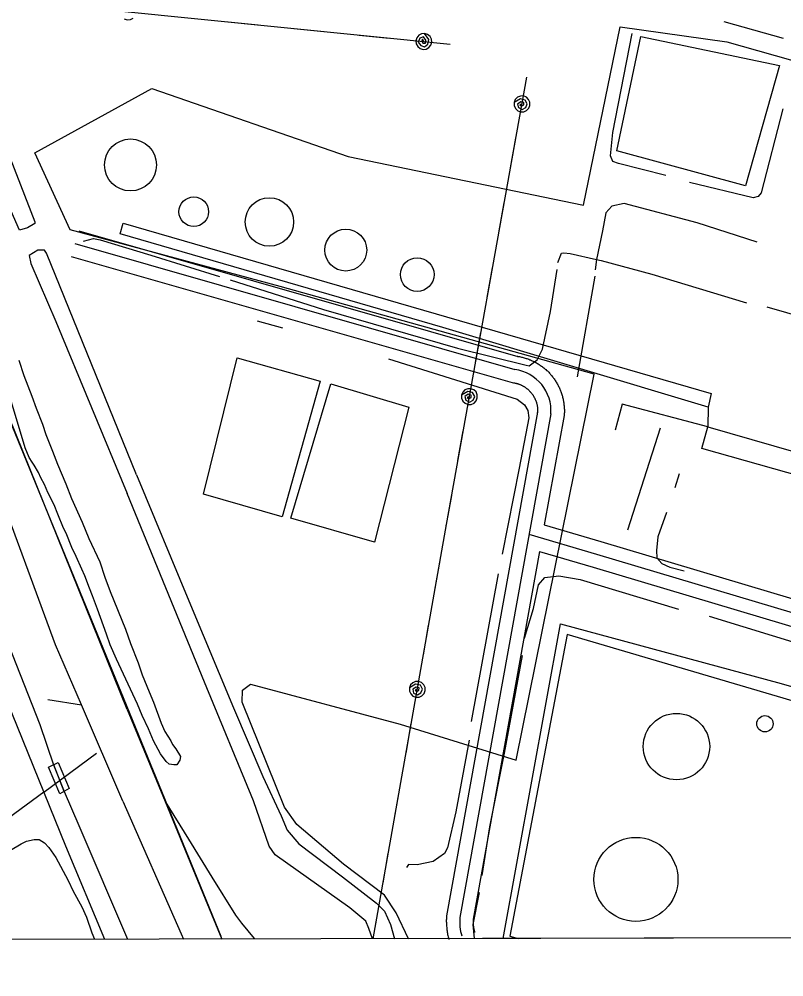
# Model space of a CAD drawing. Extents: x 3329332 to 3367211, y 631066 to 656469.
# Drawn here: x 3355687 to 3356547, y 636448 to 637524 of the extents above; entities that cross this region are included whole.
import ezdxf

# ---------------------------------------------------------------- set-up
doc = ezdxf.new("R2010")
doc.units = 0
for name, color, linetype in [('V-BRDG-OTLN', 7, 'Continuous'), ('V-DOMW-TANK', 7, 'Continuous'), ('V-GRID-FRAM', 7, 'Continuous'), ('V-RAIL-TRAK', 7, 'Continuous'), ('V-ROAD-CNTR', 7, 'Continuous'), ('V-SITE-OTLN', 7, 'Continuous'), ('V-SITE-VEGE', 7, 'Continuous'), ('V-TOPO-SHOR', 7, 'Continuous'), ('V-UTIL-LINE', 7, 'Continuous')]:
    doc.layers.add(name, color=color, linetype=linetype)

msp = doc.modelspace()

# ---------------------------------------------------------------- linework, layer by layer
at = {"layer": 'V-BRDG-OTLN'}
msp.add_line((3355738, 636656.4), (3355726.2, 636686.2), dxfattribs=at)
msp.add_lwpolyline([(3355743.5, 636659.7), (3355733.1, 636653.5), (3355720.2, 636683.4), (3355731.3, 636688.8)], close=True, dxfattribs=at)
at = {"layer": 'V-DOMW-TANK'}
for centre, radius in [((3355812.5, 637360), 29.2), ((3355883.6, 637307.5), 16.6), ((3355968.6, 637296), 27.2), ((3356054.4, 637264.4), 23.5), ((3356134.7, 637236.9), 18.9), ((3356426, 636706.7), 37.3), ((3356525.4, 636732.3), 9.17), ((3356380.4, 636557.5), 47.2)]:
    msp.add_circle(centre, radius, dxfattribs=at)
at = {"layer": 'V-GRID-FRAM'}
msp.add_lwpolyline([(3333429.9, 654632), (3364987.9, 654691.7), (3365030.2, 636507.7), (3333456.4, 636448), (3333429.9, 654632)], dxfattribs=at)
at = {"layer": 'V-RAIL-TRAK'}
for points in [[(3355808.8, 636748.5), (3355715.1, 636980.2), (3355621.2, 637211.9)], [(3355808.8, 636748.5), (3355851.4, 636645.1), (3355896.5, 636535.8), (3355915.1, 636490.5)], [(3355851.4, 636645.1), (3355877.7, 636602.5), (3355904.1, 636559.9), (3355930.6, 636517.4), (3355937.3, 636508.5), (3355944.2, 636499.8), (3355951.3, 636491.2), (3355951.8, 636490.6)]]:
    msp.add_lwpolyline(points, dxfattribs=at)
at = {"layer": 'V-ROAD-CNTR'}
for p, q in [((3355726.1, 636686.3), (3355738, 636656.4)), ((3355738, 636656.4), (3355754.3, 636618.1))]:
    msp.add_line(p, q, dxfattribs=at)
for points in [[(3355914.3, 636493.5), (3355348.7, 637874.3), (3354673.9, 639528.8)], [(3354394.6, 637525.3), (3354634.5, 637509), (3354873.7, 637490), (3355189.6, 637470.4), (3355326.5, 637461.8), (3355363.1, 637458), (3355375.5, 637453.1), (3355387.2, 637446.8), (3355394.1, 637437.8), (3355405, 637419), (3355459.4, 637292.7), (3355477.7, 637242.1), (3355488, 637220.6), (3355518.7, 637171.3), (3355546.1, 637128.9), (3355561.1, 637101.8), (3355584.9, 637047.7), (3355648.1, 636889.5), (3355710.6, 636731.4), (3355726.1, 636686.3)], [(3355754.3, 637286.2), (3356247.6, 637145), (3356247.5, 637145), (3356248.6, 637144.9), (3356249.6, 637144.7), (3356250.7, 637144.5), (3356251.8, 637144.2), (3356252.8, 637144), (3356253.8, 637143.7), (3356254.9, 637143.4), (3356256, 637143.1), (3356257, 637142.8), (3356258, 637142.5), (3356259, 637142.1), (3356260.1, 637141.7), (3356261.1, 637141.3), (3356262, 637141), (3356263, 637140.5), (3356264, 637140.1), (3356265, 637139.6), (3356266, 637139.1), (3356266.9, 637138.7), (3356267.9, 637138.1), (3356268.8, 637137.6), (3356269.7, 637137.1), (3356270.7, 637136.5), (3356271.6, 637135.9), (3356272.5, 637135.3), (3356273.4, 637134.7), (3356274.3, 637134.1), (3356275.2, 637133.5), (3356276, 637132.8), (3356276.8, 637132.2), (3356277.7, 637131.5), (3356278.5, 637130.8), (3356279.3, 637130.1), (3356280.1, 637129.3), (3356280.9, 637128.6), (3356281.7, 637127.9), (3356282.4, 637127.1), (3356283.2, 637126.3), (3356283.9, 637125.5), (3356284.6, 637124.7), (3356285.3, 637123.9), (3356286, 637123.1), (3356286.7, 637122.2), (3356287.4, 637121.4), (3356288, 637120.5), (3356288.6, 637119.6), (3356289.2, 637118.7), (3356289.8, 637117.9), (3356290.4, 637116.9), (3356291, 637116), (3356291.6, 637115.1), (3356292.1, 637114.1), (3356292.6, 637113.2), (3356293.1, 637112.2), (3356293.6, 637111.3), (3356294.1, 637110.3), (3356294.5, 637109.3), (3356295, 637108.3), (3356295.4, 637107.3), (3356295.8, 637106.4), (3356296.2, 637105.4), (3356296.5, 637104.3), (3356296.9, 637103.3), (3356297.2, 637102.3), (3356297.5, 637101.2), (3356297.8, 637100.2), (3356298.1, 637099.2), (3356298.3, 637098.1), (3356298.6, 637097), (3356298.8, 637096), (3356299, 637095), (3356299.2, 637093.9), (3356299.3, 637092.8), (3356299.5, 637091.7), (3356299.6, 637090.7), (3356299.7, 637089.6), (3356299.8, 637088.5), (3356299.9, 637087.4), (3356299.9, 637086.4), (3356300, 637085.3), (3356300, 637084.2), (3356300, 637083.1), (3356300, 637082), (3356299.9, 637081), (3356299.9, 637079.9), (3356299.8, 637078.5), (3356277.5, 636955.7)], [(3355750.1, 637271.7), (3356244.4, 637130.3)], [(3355746, 637257.3), (3356241.3, 637115.6), (3356243, 637115.4), (3356243.5, 637115.3), (3356244.1, 637115.2), (3356244.6, 637115.1), (3356245.1, 637115), (3356245.7, 637114.8), (3356246.3, 637114.7), (3356246.8, 637114.6), (3356247.3, 637114.4), (3356247.8, 637114.2), (3356248.4, 637114.1), (3356248.9, 637113.9), (3356249.4, 637113.7), (3356249.9, 637113.5), (3356250.5, 637113.3), (3356251, 637113.1), (3356251.5, 637112.8), (3356252, 637112.6), (3356252.5, 637112.3), (3356253, 637112.1), (3356253.5, 637111.8), (3356253.9, 637111.6), (3356254.4, 637111.3), (3356254.9, 637111), (3356255.3, 637110.7), (3356255.8, 637110.4), (3356256.3, 637110.1), (3356256.7, 637109.8), (3356257.2, 637109.4), (3356257.6, 637109.1), (3356258.1, 637108.7), (3356258.5, 637108.4), (3356258.9, 637108.1), (3356259.4, 637107.7), (3356259.8, 637107.3), (3356260.1, 637106.9), (3356260.6, 637106.5), (3356261, 637106.1), (3356261.3, 637105.8), (3356261.7, 637105.3), (3356262.1, 637104.9), (3356262.4, 637104.5), (3356262.8, 637104.1), (3356263.1, 637103.6), (3356263.5, 637103.2), (3356263.8, 637102.7), (3356264.1, 637102.3), (3356264.5, 637101.8), (3356264.8, 637101.4), (3356265.1, 637100.9), (3356265.4, 637100.4), (3356265.6, 637100), (3356265.9, 637099.5), (3356266.2, 637099), (3356266.4, 637098.5), (3356266.7, 637098), (3356267, 637097.5), (3356267.2, 637097), (3356267.4, 637096.5), (3356267.6, 637096), (3356267.8, 637095.4), (3356268, 637094.9), (3356268.2, 637094.4), (3356268.4, 637093.9), (3356268.6, 637093.4), (3356268.7, 637092.8), (3356268.9, 637092.3), (3356269, 637091.7), (3356269.1, 637091.2), (3356269.3, 637090.7), (3356269.4, 637090.1), (3356269.5, 637089.6), (3356269.6, 637089.1), (3356269.7, 637088.5), (3356269.7, 637088), (3356269.8, 637087.4), (3356269.9, 637086.8), (3356269.9, 637086.3), (3356269.9, 637085.8), (3356270, 637085.2), (3356270, 637084.6), (3356270, 637084.1), (3356270, 637083.5), (3356270, 637083), (3356270, 637082.4), (3356269.9, 637081.8), (3356270, 637082.3), (3356167.6, 636516.4), (3356167.5, 636514.3), (3356167.5, 636512.9), (3356167.4, 636511.6), (3356167.4, 636510.3), (3356167.5, 636508.9), (3356167.5, 636507.6), (3356167.6, 636506.3), (3356167.6, 636504.9), (3356167.8, 636503.6), (3356167.9, 636502.3), (3356168.1, 636501)], [(3356284.9, 637080.4), (3356182.6, 636514.6)], [(3356277.5, 636955.7), (3356340.9, 636937), (3356718.6, 636824.2)], [(3356714.3, 636809.9), (3356336.7, 636922.6), (3356260.4, 636945.1)], [(3356272.2, 636926), (3356197.5, 636512.8), (3356197.5, 636512.8), (3356197.5, 636512.1), (3356197.4, 636511.2), (3356197.4, 636510.4), (3356197.4, 636509.6), (3356197.5, 636508.8), (3356197.5, 636508), (3356197.6, 636507.2), (3356197.6, 636506.4), (3356197.7, 636505.6), (3356197.8, 636504.7)], [(3356272.2, 636926), (3356332.4, 636908.3), (3356710, 636795.5)], [(3355754.3, 636618.1), (3355809, 636490.3)], [(3356168.1, 636501), (3356168.2, 636499.7), (3356168.4, 636498.3), (3356168.7, 636497), (3356168.9, 636495.7), (3356169.2, 636494.4), (3356169.5, 636493.1), (3356169.8, 636491.8), (3356170.1, 636490.5), (3356170.3, 636490)], [(3356197.8, 636504.7), (3356197.9, 636503.9), (3356198, 636503.2), (3356198.2, 636502.4), (3356198.3, 636501.6), (3356198.5, 636500.8), (3356198.7, 636500), (3356198.9, 636499.2), (3356199.1, 636498.4), (3356199.2, 636498)]]:
    msp.add_lwpolyline(points, dxfattribs=at)
for centre, radius, start, end in [((3356238.2, 637083.9), 46.8, 355.7134, 82.2834), ((3356243.8, 636510.7), 61.4, 176.3136, 195.7425)]:
    msp.add_arc(centre, radius, start, end, dxfattribs=at)
at = {"layer": 'V-SITE-OTLN'}
for p, q in [((3356321.6, 637314.7), (3356362.6, 637515.2)), ((3356362.6, 637515.2), (3356482.4, 637498.4)), ((3356482.4, 637498.4), (3356605.6, 637463.5)), ((3355705, 637373.7), (3355836.6, 637446.1)), ((3355836.6, 637446.1), (3356057.1, 637369.4)), ((3355744.9, 637287), (3355705, 637373.7)), ((3356057.1, 637369.4), (3356321.6, 637314.7)), ((3355980.8, 637223.5), (3355744.9, 637287)), ((3356333.6, 637125), (3355980.8, 637223.5)), ((3356245.8, 636691.3), (3356333.6, 637125)), ((3355938.1, 636756.7), (3355938.2, 636770)), ((3355938.2, 636770), (3355947.3, 636776.9)), ((3355947.3, 636776.9), (3356115.7, 636731.9)), ((3355985.5, 636638.6), (3355938.1, 636756.7)), ((3356115.7, 636731.9), (3356245.8, 636691.3)), ((3355999.3, 636619), (3355985.5, 636638.6)), ((3356052, 636574.7), (3355999.3, 636619)), ((3356097.8, 636539.6), (3356052, 636574.7)), ((3356110.9, 636520), (3356097.8, 636539.6)), ((3356125, 636490.9), (3356110.9, 636520)), ((3357284.6, 636493.1), (3356125, 636490.9))]:
    msp.add_line(p, q, dxfattribs=at)
msp.add_lwpolyline([(3356503.4, 637336.6), (3356359, 637375.8), (3356386, 637504.4), (3356541.6, 637471.7)], close=True, dxfattribs=at)
at = {"layer": 'V-SITE-VEGE'}
for p, q in [((3355677.7, 636590.2), (3355689.6, 636597.3)), ((3355689.6, 636597.3), (3355695.8, 636600.4)), ((3355695.8, 636600.4), (3355704.1, 636602.4)), ((3355704.1, 636602.4), (3355709.8, 636602.4)), ((3355709.8, 636602.4), (3355716, 636598.7)), ((3355716, 636598.7), (3355720.6, 636593.5)), ((3355720.6, 636593.5), (3355728.8, 636582.1)), ((3355728.8, 636582.1), (3355733.9, 636572.3)), ((3355733.9, 636572.3), (3355742.6, 636556.2)), ((3355742.6, 636556.2), (3355748.2, 636544.2)), ((3355748.2, 636544.2), (3355757.9, 636526.6)), ((3355757.9, 636526.6), (3355763, 636515.2)), ((3355763, 636515.2), (3355769.1, 636497.6)), ((3355769.1, 636497.6), (3355772.1, 636490.2)), ((3355772.1, 636490.2), (3355549.6, 636489.8))]:
    msp.add_line(p, q, dxfattribs=at)
msp.add_lwpolyline([(3355686.9, 637140.7), (3355692.5, 637123.6), (3355701.6, 637100.3), (3355706.7, 637086.8), (3355713.8, 637068.7), (3355717.4, 637057.3), (3355725, 637038.6), (3355730.6, 637024.1), (3355739.8, 637001.8), (3355746.4, 636985.2), (3355758.1, 636958.8), (3355765.7, 636940.6), (3355778, 636914.2), (3355783.6, 636897.1), (3355789.7, 636881), (3355807, 636838.5), (3355812.5, 636822.5), (3355821.2, 636800.7), (3355825.8, 636787.2), (3355833.4, 636768.1), (3355838.5, 636756.7), (3355847.1, 636732.8), (3355851.2, 636723.5), (3355854.3, 636718.3), (3355857.8, 636713.1), (3355859.9, 636709), (3355863.5, 636704.3), (3355868.6, 636695.5), (3355868.1, 636691.3), (3355864.4, 636686.2), (3355861.3, 636686.2), (3355856.1, 636686.8), (3355852.5, 636689.9), (3355846.4, 636698.7), (3355838.2, 636713.2), (3355832.6, 636726.7), (3355825.5, 636741.7), (3355820.4, 636754.2), (3355815.3, 636765.6), (3355796.9, 636805), (3355789.8, 636821.1), (3355785.7, 636833), (3355775.6, 636861), (3355770, 636876), (3355766.4, 636884.8), (3355761.3, 636898.3), (3355757.8, 636906.1), (3355751.6, 636920.1), (3355746.5, 636930.4), (3355740.4, 636946.5), (3355737.4, 636952.2), (3355730.8, 636967.7), (3355726.7, 636978.1), (3355719.5, 636992.1), (3355716, 637000.9), (3355711.9, 637008.7), (3355709.3, 637014.4), (3355704.2, 637022.7), (3355702.2, 637026.3), (3355698.6, 637031.5), (3355694, 637042.4), (3355657.1, 637164.7)], dxfattribs=at)
at = {"layer": 'V-TOPO-SHOR'}
for p, q in [((3356479.4, 637521.1), (3356546, 637502.5)), ((3355696.8, 637289.3), (3355687.8, 637286.6)), ((3356334.1, 637235.2), (3356314.6, 637121.9)), ((3355954.7, 637185), (3355983.2, 637177.2)), ((3356407.8, 637064.2), (3356370.9, 636949.6)), ((3356429, 637013.2), (3356424.1, 636997.3)), ((3356225.7, 636900.8), (3356195.4, 636734.7)), ((3356462.8, 636853), (3356588.5, 636814.6)), ((3355719.5, 636759.5), (3355757.3, 636753.7))]:
    msp.add_line(p, q, dxfattribs=at)
for points in [[(3356414.2, 637348.1), (3356360.7, 637361.7), (3356354.4, 637363.8), (3356351.7, 637370.1), (3356354.6, 637396.5), (3356376.2, 637507.7)], [(3356545.4, 637423.1), (3356521.2, 637328.6), (3356517.7, 637324.5), (3356512.1, 637323.1), (3356440.5, 637340.3)], [(3355687.8, 637286.6), (3355678.3, 637308.2), (3355665.3, 637338.7), (3355639.6, 637406), (3355638.3, 637418.4), (3355643.8, 637421.8), (3355650, 637419.7), (3355656.9, 637412.1), (3355659.1, 637407.3), (3355677.3, 637367.6), (3355705.2, 637296.2), (3355705.1, 637294.1), (3355696.8, 637289.3)], [(3356516.8, 637273.2), (3356449.4, 637295.2), (3356367.4, 637316.6), (3356353.5, 637313.9), (3356346.5, 637306.3), (3356342.9, 637286.1)], [(3356342.9, 637286.1), (3356336.3, 637254), (3356334.8, 637242.1)], [(3355759.8, 637274.6), (3355770.9, 637277.3), (3355778.6, 637275.9), (3355835.5, 637258.8), (3355912.6, 637234.7)], [(3355819.3, 637011.9), (3355718.1, 637261), (3355716, 637264.4), (3355708.4, 637264.5), (3355698.7, 637258.3), (3355700.7, 637249.3), (3355728.6, 637184.1), (3355808.7, 636991.1)], [(3356292.6, 637250.4), (3356296.8, 637260.8), (3356299.6, 637261.4), (3356306.6, 637260.7), (3356336.3, 637254), (3356341.3, 637252.8), (3356398.3, 637237.2), (3356504.5, 637205.2)], [(3355924.4, 637231.1), (3356029.2, 637197.8), (3356180, 637154.4), (3356257.1, 637135.1), (3356260.5, 637134.4), (3356269.6, 637141.3), (3356275.3, 637153.1), (3356284.6, 637195.4), (3356291.9, 637242.7)], [(3356527.5, 637200.8), (3356549.7, 637194.3), (3356571.2, 637188)], [(3355932.5, 637143.5), (3356025.7, 637117.1), (3355982.9, 636964.7), (3355894.5, 636990.4), (3355932.5, 637143.5)], [(3356102.6, 637142.3), (3356247.1, 637096.9), (3356255.4, 637090.6), (3356258.8, 637084.3), (3356260.2, 637075.9), (3356249.4, 637019.6), (3356230, 636923)], [(3356086.6, 636936.2), (3355992.7, 636963.3), (3356037.5, 637114.2), (3356125.2, 637087.9), (3356086.6, 636936.2)], [(3355803.8, 636645.5), (3355757.3, 636753.7), (3355728.3, 636821.1), (3355657.2, 637013.6)], [(3355819.3, 637011.9), (3355878.2, 636870.3), (3355928.3, 636750.3), (3355961.2, 636672.9), (3355981.8, 636628.9), (3355988.6, 636612.9), (3356001.8, 636597.5), (3356050.9, 636560.3), (3356089, 636530.8), (3356098, 636521.7), (3356104.8, 636507), (3356109.1, 636490.9)], [(3356084.3, 636490.8), (3356080.5, 636502.3), (3356077, 636510.7), (3356059, 636525.4), (3355975.2, 636585.1), (3355968.3, 636594.9), (3355950.6, 636645.8), (3355895.8, 636779), (3355808.7, 636991.1)], [(3356414.9, 636969.5), (3356404.9, 636942.4), (3356403.4, 636927.1), (3356404.1, 636918.8), (3356409.6, 636912.5), (3356418.6, 636908.2), (3356434.6, 636904)], [(3356255.3, 636828.6), (3356265.3, 636861.9), (3356271, 636888.3), (3356278, 636896.6), (3356294, 636898.6), (3356317.7, 636894.3), (3356428.1, 636860.9)], [(3356207.7, 636561.7), (3356216.4, 636616.6), (3356232.9, 636699.3), (3356253.1, 636809.1)], [(3356193.1, 636713.8), (3356178, 636633.2), (3356168.7, 636592.9), (3356165.2, 636586.7), (3356152.6, 636577.7), (3356134.5, 636573.7), (3356124.8, 636574.4), (3356122.6, 636570.9)], [(3355803.8, 636645.5), (3355869.6, 636496.2), (3355871.9, 636490.4)], [(3356199, 636491), (3356197.6, 636506.8), (3356204.8, 636542.9)]]:
    msp.add_lwpolyline(points, dxfattribs=at)
at = {"layer": 'V-UTIL-LINE'}
for p, q in [((3355801, 637282.6), (3355804.3, 637294.6)), ((3356461.5, 637088.1), (3356461.1, 637065.7)), ((3355715.1, 636655.6), (3355774.5, 636699.2))]:
    msp.add_line(p, q, dxfattribs=at)
for points in [[(3353663.1, 637666.6), (3355320.2, 637556.9), (3355798.7, 637533.1), (3356171.8, 637495.8)], [(3353571.3, 637609), (3353569.6, 637558.9), (3353574.4, 637556.8), (3353644.4, 637554.9), (3353651.2, 637554.2), (3353954.4, 637532.8), (3354471, 637496.7), (3354474.4, 637496), (3354503.2, 637495.8), (3354508.7, 637495.1), (3354895.6, 637469.6), (3355369, 637438.7), (3355407.4, 637347.8), (3355430.4, 637295.5), (3355462.2, 637232.1), (3355542, 637075.1), (3355612.2, 636908.5), (3355739.6, 636595.3), (3355783.3, 636490.2)], [(3355805.5, 637524), (3355808.9, 637523), (3355812.4, 637523.3), (3355815.5, 637525)], [(3355922.2, 637520.7), (3355956.1, 637517.3)], [(3355995.9, 637513.3), (3356029.7, 637510)], [(3356069.5, 637506), (3356103.3, 637502.6)], [(3356142.1, 637498.7), (3356140.7, 637501.2), (3356139.7, 637499.1), (3356141.1, 637496.8), (3356144, 637496.8), (3356144.5, 637500.2), (3356141.7, 637503.9), (3356137.6, 637502.5), (3356135.9, 637498), (3356138.6, 637494.3), (3356142.8, 637492.9), (3356146.8, 637495.6), (3356147.7, 637501), (3356143, 637507.7), (3356139.5, 637507.3), (3356136.4, 637505.7), (3356134.2, 637503), (3356133.2, 637499.6), (3356133.5, 637496.1), (3356135.2, 637493), (3356137.9, 637490.8), (3356141.2, 637489.8), (3356144.7, 637490.1), (3356147.8, 637491.8), (3356150.1, 637494.5), (3356151.1, 637497.8), (3356150.7, 637501.3), (3356149.1, 637504.4), (3356146.4, 637506.7), (3356143, 637507.7)], [(3356085.2, 636490.8), (3356167.5, 636956.1), (3356257.9, 637458.5)], [(3356252.5, 637428.6), (3356249.9, 637427.4), (3356251.9, 637426.2), (3356254.4, 637427.4), (3356254.6, 637430.3), (3356251.2, 637431.1), (3356247.3, 637428.5), (3356248.4, 637424.4), (3356252.8, 637422.3), (3356256.7, 637424.7), (3356258.4, 637428.8), (3356256, 637433), (3356250.7, 637434.3), (3356243.6, 637430.2), (3356243.7, 637426.7), (3356245.1, 637423.5), (3356247.6, 637421), (3356250.9, 637419.7), (3356254.4, 637419.8), (3356257.6, 637421.2), (3356260.1, 637423.7), (3356261.4, 637427), (3356261.3, 637430.5), (3356259.9, 637433.7), (3356257.4, 637436.2), (3356254.1, 637437.5), (3356250.6, 637437.4), (3356247.4, 637436), (3356244.9, 637433.5), (3356243.6, 637430.2)], [(3356239.6, 637356.7), (3356245.6, 637390.2)], [(3356226.5, 637283.9), (3356232.5, 637317.4)], [(3355804.3, 637294.6), (3356464.9, 637103.4), (3356461.5, 637088.1), (3356163.5, 637177.5), (3355801, 637282.6)], [(3356213.4, 637211.1), (3356219.4, 637244.5)], [(3356200.3, 637138.3), (3356206.3, 637171.7)], [(3356193.4, 637099.9), (3356190.8, 637098.7), (3356192.8, 637097.5), (3356195.2, 637098.7), (3356195.4, 637101.6), (3356192.1, 637102.4), (3356188.2, 637099.8), (3356189.3, 637095.7), (3356193.6, 637093.6), (3356197.5, 637096), (3356199.3, 637100.1), (3356196.9, 637104.3), (3356191.5, 637105.6), (3356184.5, 637101.5), (3356184.6, 637098), (3356186, 637094.7), (3356188.5, 637092.3), (3356191.8, 637091), (3356195.3, 637091.1), (3356198.5, 637092.5), (3356200.9, 637095), (3356202.2, 637098.3), (3356202.2, 637101.8), (3356200.8, 637105), (3356198.2, 637107.4), (3356195, 637108.7), (3356191.5, 637108.7), (3356188.2, 637107.3), (3356185.8, 637104.7), (3356184.5, 637101.5)], [(3356461.1, 637065.7), (3356365, 637091.4), (3356357.2, 637062)], [(3356180.4, 637028), (3356186.5, 637061.5)], [(3356231.3, 636491.1), (3356295.6, 636844.7), (3356543.5, 636777.5), (3356712.7, 636729.3), (3356722.8, 636770.8), (3356775.4, 636951), (3356454.4, 637041.6), (3356461.1, 637065.7), (3357153.3, 636866.5), (3357205.9, 637046.7), (3357215.7, 637043.3), (3357197.8, 636982.2), (3357332.1, 636945.2), (3357328.8, 636935.4), (3357194.5, 636970.2), (3357157.6, 636851.2), (3356799.4, 636943.2), (3356742.5, 636760.9), (3356732.4, 636725.9), (3357162.5, 636598.5), (3357131.8, 636492.8)], [(3356167.4, 636955.2), (3356167.5, 636956.1), (3356173.4, 636988.7)], [(3356154.5, 636882.3), (3356160.4, 636915.8)], [(3356141.6, 636809.5), (3356147.5, 636842.9)], [(3357143.9, 636585.5), (3356698.4, 636716.3), (3356303.2, 636832.6), (3356238.7, 636493.9), (3356248.3, 636491.1)], [(3356134.8, 636771.1), (3356132.2, 636769.9), (3356134.2, 636768.7), (3356136.6, 636769.9), (3356136.8, 636772.8), (3356133.5, 636773.6), (3356129.6, 636771), (3356130.7, 636766.8), (3356135.1, 636764.7), (3356138.9, 636767.2), (3356140.7, 636771.3), (3356138.3, 636775.5), (3356132.9, 636776.8), (3356125.9, 636772.6), (3356126, 636769.1), (3356127.4, 636765.9), (3356129.9, 636763.5), (3356133.2, 636762.2), (3356136.7, 636762.3), (3356139.9, 636763.7), (3356142.4, 636766.2), (3356143.6, 636769.5), (3356143.6, 636773), (3356142.2, 636776.2), (3356139.6, 636778.6), (3356136.3, 636779.9), (3356132.8, 636779.8), (3356129.6, 636778.4), (3356127.2, 636775.9), (3356125.9, 636772.6)], [(3356122.1, 636699.2), (3356128, 636732.6)], [(3356109.2, 636626.3), (3356115.1, 636659.8)], [(3355715.1, 636655.6), (3355489.4, 636489.7)], [(3356096.3, 636553.4), (3356102.2, 636586.9)], [(3356085.2, 636490.8), (3356089.3, 636514)]]:
    msp.add_lwpolyline(points, dxfattribs=at)

doc.saveas('drawing.dxf')
